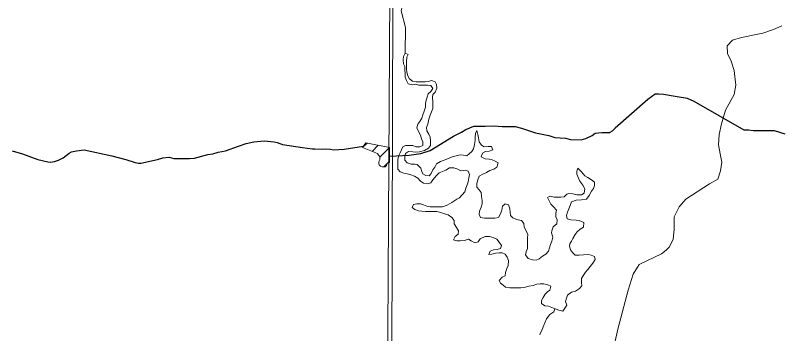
# Model space of a CAD drawing. Extents: x 553962 to 842807, y 8883888 to 9032388.
# Drawn here: x 606379 to 608778, y 8905786 to 8906788 of the extents above; entities that cross this region are included whole.
import ezdxf

# ---------------------------------------------------------------- set-up
doc = ezdxf.new("R2010")
doc.units = 0
doc.header["$LTSCALE"] = 200
doc.layers.add('6', color=7, linetype='Continuous', lineweight=13)

msp = doc.modelspace()

# ---------------------------------------------------------------- linework, layer by layer
at = {"layer": '6'}
for p, q in [((607470.5, 8906371.9), (607484.8, 8906386.1)), ((607500.6, 8906359.5), (607520.1, 8906379.1)), ((607525.2, 8906341.7), (607555.3, 8906371.8)), ((607537.1, 8906311.2), (607554.8, 8906328.9))]:
    msp.add_line(p, q, dxfattribs=at)
for points in [[(607657.7, 8924743.3), (607574.2, 8909874.9), (607492.3, 8896026.7)], [(607558.5, 8906964.3), (607581, 8906941.1), (607589, 8906933.9), (607597.1, 8906927.8), (607600.1, 8906915.5), (607600, 8906905.3), (607600, 8906893.1), (607599.9, 8906882.9), (607595.7, 8906872), (607592.1, 8906863.3), (607590.5, 8906848.3), (607588.9, 8906841.3), (607590.3, 8906830.4), (607595, 8906814.9), (607592.1, 8906802.2), (607605.5, 8906749.4), (607604.9, 8906669.2)], [(608788.1, 8906755), (608761.9, 8906743.3), (608728.3, 8906731.6), (608661.2, 8906718.5), (608633.4, 8906709.7), (608615.9, 8906692.2), (608617.3, 8906667.3), (608629, 8906643.9), (608637.8, 8906614.7), (608643.6, 8906567.9), (608637.8, 8906538.7), (608611.5, 8906489), (608598.4, 8906446.7), (608591.1, 8906413.1), (608589.6, 8906380.9), (608594, 8906351.7), (608599.8, 8906325.4), (608595.5, 8906299.1), (608586.7, 8906272.8), (608560.4, 8906258.2), (608486, 8906209.9), (608465.5, 8906185.1)], [(607770.2, 8906303.4), (607757, 8906307.6), (607743.8, 8906307.6), (607732.6, 8906300.6), (607721.6, 8906296.6), (607711.8, 8906292.6), (607702.5, 8906283.9), (607691, 8906270.6), (607685.2, 8906261.3), (607675.3, 8906258.2), (607662.1, 8906259.3), (607653, 8906266.4), (607643.9, 8906275.7), (607633.7, 8906281.8), (607622.6, 8906286), (607610.4, 8906289.1), (607600.2, 8906291.2), (607589.1, 8906295.4), (607581, 8906303.6), (607581.1, 8906313.8), (607581.1, 8906325), (607581.2, 8906335.2), (607584.3, 8906346.3), (607588.5, 8906355.5), (607592.6, 8906364.6), (607596.7, 8906373.8), (607605.9, 8906377.8), (607617.1, 8906378.7), (607628.3, 8906378.7), (607638.4, 8906374.5), (607650.6, 8906374.4), (607659.8, 8906378.5), (607659.9, 8906389.7), (607655.9, 8906398.9), (607652.9, 8906411.1), (607645.9, 8906422.4), (607640.9, 8906433.6), (607644, 8906445.8), (607650.2, 8906453.9), (607657.4, 8906464.1), (607660.5, 8906475.2), (607664.6, 8906486.4), (607668.8, 8906498.6), (607668.9, 8906510.8), (607670, 8906521), (607674.1, 8906530.2), (607677.2, 8906540.3), (607685.4, 8906548.4), (607691.6, 8906557.6), (607685.5, 8906566.8), (607674.3, 8906567.9), (607660.1, 8906568), (607647.9, 8906568), (607637.8, 8906571.2), (607627.6, 8906569.2), (607614.4, 8906572.3), (607608.3, 8906582.6), (607604.3, 8906592.8), (607604.4, 8906605), (607603.5, 8906616.2), (607603.6, 8906626.4), (607599.5, 8906635.6), (607598.6, 8906647.8), (607599.7, 8906658), (607604.9, 8906669.2), (607614, 8906665), (607609.8, 8906655.9), (607608.7, 8906642.7), (607608.7, 8906630.4), (607608.6, 8906619.2), (607609.5, 8906609), (607612.5, 8906597.8), (607618.5, 8906587.6), (607627.6, 8906580.4), (607638.8, 8906578.3), (607654.1, 8906578.2), (607667.3, 8906578.1), (607677.5, 8906579.1), (607687.7, 8906583.1), (607698.8, 8906578.9), (607702.8, 8906569.7), (607703.8, 8906558.5), (607698.6, 8906546.3), (607691.5, 8906539.2), (607690.4, 8906529.1), (607691.3, 8906515.8), (607691.2, 8906505.6), (607691.1, 8906494.4), (607687, 8906484.2), (607682.9, 8906474.1), (607678.7, 8906460.9), (607675.5, 8906445.6), (607671.4, 8906435.4), (607672.3, 8906424.2), (607679.4, 8906414), (607683.4, 8906404.8), (607684.3, 8906392.6), (607684.2, 8906378.3), (607678.1, 8906370.2), (607664.8, 8906362.1), (607649.5, 8906358.2)], [(607770.2, 8906303.4), (607757, 8906307.6), (607743.8, 8906307.6), (607732.6, 8906300.6), (607721.6, 8906296.6), (607711.8, 8906292.6), (607702.5, 8906283.9), (607691, 8906270.6), (607685.2, 8906261.3), (607675.3, 8906258.2), (607662.1, 8906259.3), (607653, 8906266.4), (607643.9, 8906275.7), (607633.7, 8906281.8), (607622.6, 8906286), (607610.4, 8906289.1), (607600.2, 8906291.2), (607589.1, 8906295.4), (607581, 8906303.6), (607581.1, 8906313.8), (607581.1, 8906325), (607581.2, 8906335.2), (607584.3, 8906346.3), (607588.5, 8906355.5), (607592.6, 8906364.6), (607596.7, 8906373.8), (607605.9, 8906377.8), (607617.1, 8906378.7), (607628.3, 8906378.7), (607638.4, 8906374.5), (607650.6, 8906374.4), (607659.8, 8906378.5), (607659.9, 8906389.7), (607655.9, 8906398.9), (607652.9, 8906411.1), (607645.9, 8906422.4), (607640.9, 8906433.6), (607644, 8906445.8), (607650.2, 8906453.9), (607657.4, 8906464.1), (607660.5, 8906475.2), (607664.6, 8906486.4), (607668.8, 8906498.6), (607668.9, 8906510.8), (607670, 8906521), (607674.1, 8906530.2), (607677.2, 8906540.3), (607685.4, 8906548.4), (607691.6, 8906557.6), (607685.5, 8906566.8), (607674.3, 8906567.9), (607660.1, 8906568), (607647.9, 8906568), (607637.8, 8906571.2), (607627.6, 8906569.2), (607614.4, 8906572.3), (607608.3, 8906582.6), (607604.3, 8906592.8), (607604.4, 8906605), (607603.5, 8906616.2), (607603.6, 8906626.4), (607599.5, 8906635.6), (607598.6, 8906647.8), (607599.7, 8906658), (607604.9, 8906669.2), (607614, 8906665), (607609.8, 8906655.9), (607608.7, 8906642.7), (607608.7, 8906630.4), (607608.6, 8906619.2), (607609.5, 8906609), (607612.5, 8906597.8), (607618.5, 8906587.6), (607627.6, 8906580.4), (607638.8, 8906578.3), (607654.1, 8906578.2), (607667.3, 8906578.1), (607677.5, 8906579.1), (607687.7, 8906583.1), (607698.8, 8906578.9), (607702.8, 8906569.7), (607703.8, 8906558.5), (607698.6, 8906546.3), (607691.5, 8906539.2), (607690.4, 8906529.1), (607691.3, 8906515.8), (607691.2, 8906505.6), (607691.1, 8906494.4), (607687, 8906484.2), (607682.9, 8906474.1), (607678.7, 8906460.9), (607675.5, 8906445.6), (607671.4, 8906435.4), (607672.3, 8906424.2), (607679.4, 8906414), (607683.4, 8906404.8), (607684.3, 8906392.6), (607684.2, 8906378.3), (607678.1, 8906370.2), (607664.8, 8906362.1), (607649.5, 8906358.2)], [(607649.5, 8906358.2), (607638.3, 8906357.2), (607628.2, 8906358.3), (607614.9, 8906359.4), (607605.7, 8906353.3), (607603.6, 8906342.2), (607603.6, 8906332), (607610.6, 8906323.8), (607623.8, 8906319.6), (607636, 8906319.5), (607641.8, 8906318.7), (607653.8, 8906306.8), (607656.7, 8906296.3), (607659.7, 8906288.9), (607669.3, 8906283.7), (607679.5, 8906282.6), (607685.7, 8906290.7), (607691.8, 8906301.8), (607698, 8906310), (607703.2, 8906320.1), (607715.4, 8906328.2), (607723.7, 8906330.6), (607735.6, 8906335.1), (607752, 8906342.6), (607777.6, 8906349.2), (607787.8, 8906348.1), (607798, 8906346), (607806.1, 8906352.1), (607814.3, 8906359.1), (607819.5, 8906368.3), (607822.6, 8906381.5), (607824.7, 8906393.7), (607824.8, 8906404.9), (607825.9, 8906416.1), (607830, 8906425.3), (607833, 8906413), (607835, 8906402.8), (607836.9, 8906389.6), (607844, 8906379.3), (607853.1, 8906374.2), (607865.3, 8906375.1), (607875.5, 8906375.1), (607879.5, 8906364.8), (607868.2, 8906360.8), (607857, 8906359.9), (607847.8, 8906353.8), (607843.7, 8906342.7), (607855.9, 8906336.5), (607868.1, 8906335.4), (607878.2, 8906333.3), (607887.3, 8906329.1), (607896.5, 8906324), (607892.3, 8906309.7), (607883.1, 8906303.7), (607870.9, 8906299.7), (607859.6, 8906293.7), (607848.4, 8906287.6), (607837.2, 8906281.6), (607833, 8906270.4), (607829.9, 8906259.2), (607829.8, 8906247), (607836.9, 8906238.8), (607842.9, 8906230.6), (607844.9, 8906218.3), (607846.8, 8906205.1), (607846.8, 8906194.9), (607843.6, 8906184.7), (607838.5, 8906171.5), (607837.4, 8906161.3), (607841.4, 8906152.2), (607853.6, 8906150), (607865.8, 8906150), (607875.9, 8906149.9), (607886.1, 8906149.8), (607898.3, 8906151.8), (607904.5, 8906162.9), (607908.7, 8906175.2), (607910.8, 8906187.4), (607919, 8906194.4), (607929.1, 8906191.3), (607933.1, 8906179.1), (607934.1, 8906168.9), (607936, 8906157.7), (607943.1, 8906150.5), (607954.2, 8906145.3), (607970.5, 8906142.2), (607977.6, 8906132.9), (607978.5, 8906122.8), (607982.5, 8906112.5), (607989.5, 8906099.2), (607989.4, 8906087), (607989.4, 8906076.8), (607989.3, 8906066.7), (607989.2, 8906054.4), (607985.1, 8906044.3), (607983, 8906034.1), (607991, 8906022.8), (608004.2, 8906018.7), (608016.4, 8906017.6), (608025.6, 8906021.6), (608035.8, 8906029.7)], [(607649.5, 8906358.2), (607638.3, 8906357.2), (607628.2, 8906358.3), (607614.9, 8906359.4), (607605.7, 8906353.3), (607603.6, 8906342.2), (607603.6, 8906332), (607610.6, 8906323.8), (607623.8, 8906319.6), (607636, 8906319.5), (607641.8, 8906318.7), (607653.8, 8906306.8), (607656.7, 8906296.3), (607659.7, 8906288.9), (607669.3, 8906283.7), (607679.5, 8906282.6), (607685.7, 8906290.7), (607691.8, 8906301.8), (607698, 8906310), (607703.2, 8906320.1), (607715.4, 8906328.2), (607723.7, 8906330.6), (607735.6, 8906335.1), (607752, 8906342.6), (607777.6, 8906349.2), (607787.8, 8906348.1), (607798, 8906346), (607806.1, 8906352.1), (607814.3, 8906359.1), (607819.5, 8906368.3), (607822.6, 8906381.5), (607824.7, 8906393.7), (607824.8, 8906404.9), (607825.9, 8906416.1), (607830, 8906425.3), (607833, 8906413), (607835, 8906402.8), (607836.9, 8906389.6), (607844, 8906379.3), (607853.1, 8906374.2), (607865.3, 8906375.1), (607875.5, 8906375.1), (607879.5, 8906364.8), (607868.2, 8906360.8), (607857, 8906359.9), (607847.8, 8906353.8), (607843.7, 8906342.7), (607855.9, 8906336.5), (607868.1, 8906335.4), (607878.2, 8906333.3), (607887.3, 8906329.1), (607896.5, 8906324), (607892.3, 8906309.7), (607883.1, 8906303.7), (607870.9, 8906299.7), (607859.6, 8906293.7), (607848.4, 8906287.6), (607837.2, 8906281.6), (607833, 8906270.4), (607829.9, 8906259.2), (607829.8, 8906247), (607836.9, 8906238.8), (607842.9, 8906230.6), (607844.9, 8906218.3), (607846.8, 8906205.1), (607846.8, 8906194.9), (607843.6, 8906184.7), (607838.5, 8906171.5), (607837.4, 8906161.3), (607841.4, 8906152.2), (607853.6, 8906150), (607865.8, 8906150), (607875.9, 8906149.9), (607886.1, 8906149.8), (607898.3, 8906151.8), (607904.5, 8906162.9), (607908.7, 8906175.2), (607910.8, 8906187.4), (607919, 8906194.4), (607929.1, 8906191.3), (607933.1, 8906179.1), (607934.1, 8906168.9), (607936, 8906157.7), (607943.1, 8906150.5), (607954.2, 8906145.3), (607970.5, 8906142.2), (607977.6, 8906132.9), (607978.5, 8906122.8), (607982.5, 8906112.5), (607989.5, 8906099.2), (607989.4, 8906087), (607989.4, 8906076.8), (607989.3, 8906066.7), (607989.2, 8906054.4), (607985.1, 8906044.3), (607983, 8906034.1), (607991, 8906022.8), (608004.2, 8906018.7), (608016.4, 8906017.6), (608025.6, 8906021.6), (608035.8, 8906029.7)], [(608099.8, 8905857.1), (608087.6, 8905860.2), (608070.3, 8905866.4), (608055.1, 8905872.7), (608043.9, 8905873.8), (608032.8, 8905880.9), (608032.8, 8905891.1), (608038, 8905900.3), (608044.2, 8905910.4), (608051.3, 8905917.5), (608059.5, 8905923.6), (608062.7, 8905935.8), (608052.5, 8905939.9), (608040.3, 8905943.1), (608029.1, 8905943.1), (608017.9, 8905942.2), (608006.7, 8905938.2), (607993.5, 8905936.2), (607982.3, 8905932.2), (607968, 8905930.3), (607956.8, 8905930.3), (607945.6, 8905930.4), (607933.4, 8905930.5), (607920.2, 8905932.6), (607912.1, 8905938.8), (607904, 8905944.9), (607900, 8905954.1), (607909.2, 8905964.3), (607918.4, 8905968.3), (607919.5, 8905978.5), (607923.7, 8905991.7), (607927.8, 8906000.8), (607928.9, 8906016.1), (607924.9, 8906027.3), (607918.9, 8906036.5), (607909.8, 8906040.7), (607899.6, 8906040.7), (607888.4, 8906039.8), (607877.2, 8906036.8), (607867, 8906035.8), (607871.2, 8906046), (607882.4, 8906050), (607893.6, 8906051), (607903.8, 8906053.9), (607906.9, 8906064.1), (607899.8, 8906074.3), (607892.8, 8906083.6), (607880.6, 8906088.7), (607869.4, 8906091.9), (607856.2, 8906091.9), (607839.9, 8906084.9), (607833.7, 8906074.8), (607823.5, 8906071.8), (607812.4, 8906078), (607803.3, 8906084.1), (607791, 8906079.1), (607777.8, 8906078.2), (607766.6, 8906078.3), (607756.5, 8906081.4), (607761.6, 8906091.5), (607770.8, 8906099.6), (607771.9, 8906109.8), (607765.9, 8906120), (607758.8, 8906132.3), (607758.9, 8906142.5), (607750.8, 8906151.7), (607739.7, 8906159.9), (607728.5, 8906163.1), (607716.3, 8906167.2), (607704.2, 8906170.3), (607694, 8906170.4), (607680.8, 8906170.5), (607668.6, 8906170.6), (607656.4, 8906171.7), (607646.2, 8906172.8), (607635, 8906176.9), (607627, 8906183.1), (607631.1, 8906192.2), (607641.3, 8906195.2), (607652.5, 8906195.1), (607662.6, 8906192), (607672.8, 8906187.9), (607682.9, 8906185.8), (607695.1, 8906185.7), (607708.3, 8906185.6), (607721.6, 8906185.5), (607736.9, 8906190.5), (607751.2, 8906198.6), (607766.5, 8906209.7), (607775.7, 8906213.7), (607783.9, 8906222.8), (607792.1, 8906232.9), (607795.2, 8906244.1), (607799.3, 8906254.3), (607802.5, 8906264.5), (607804.6, 8906276.7), (607806.7, 8906286.8), (607802.7, 8906297.1), (607793.6, 8906301.2), (607779.3, 8906298.2), (607770.2, 8906303.4)], [(608099.8, 8905857.1), (608087.6, 8905860.2), (608070.3, 8905866.4), (608055.1, 8905872.7), (608043.9, 8905873.8), (608032.8, 8905880.9), (608032.8, 8905891.1), (608038, 8905900.3), (608044.2, 8905910.4), (608051.3, 8905917.5), (608059.5, 8905923.6), (608062.7, 8905935.8), (608052.5, 8905939.9), (608040.3, 8905943.1), (608029.1, 8905943.1), (608017.9, 8905942.2), (608006.7, 8905938.2), (607993.5, 8905936.2), (607982.3, 8905932.2), (607968, 8905930.3), (607956.8, 8905930.3), (607945.6, 8905930.4), (607933.4, 8905930.5), (607920.2, 8905932.6), (607912.1, 8905938.8), (607904, 8905944.9), (607900, 8905954.1), (607909.2, 8905964.3), (607918.4, 8905968.3), (607919.5, 8905978.5), (607923.7, 8905991.7), (607927.8, 8906000.8), (607928.9, 8906016.1), (607924.9, 8906027.3), (607918.9, 8906036.5), (607909.8, 8906040.7), (607899.6, 8906040.7), (607888.4, 8906039.8), (607877.2, 8906036.8), (607867, 8906035.8), (607871.2, 8906046), (607882.4, 8906050), (607893.6, 8906051), (607903.8, 8906053.9), (607906.9, 8906064.1), (607899.8, 8906074.3), (607892.8, 8906083.6), (607880.6, 8906088.7), (607869.4, 8906091.9), (607856.2, 8906091.9), (607839.9, 8906084.9), (607833.7, 8906074.8), (607823.5, 8906071.8), (607812.4, 8906078), (607803.3, 8906084.1), (607791, 8906079.1), (607777.8, 8906078.2), (607766.6, 8906078.3), (607756.5, 8906081.4), (607761.6, 8906091.5), (607770.8, 8906099.6), (607771.9, 8906109.8), (607765.9, 8906120), (607758.8, 8906132.3), (607758.9, 8906142.5), (607750.8, 8906151.7), (607739.7, 8906159.9), (607728.5, 8906163.1), (607716.3, 8906167.2), (607704.2, 8906170.3), (607694, 8906170.4), (607680.8, 8906170.5), (607668.6, 8906170.6), (607656.4, 8906171.7), (607646.2, 8906172.8), (607635, 8906176.9), (607627, 8906183.1), (607631.1, 8906192.2), (607641.3, 8906195.2), (607652.5, 8906195.1), (607662.6, 8906192), (607672.8, 8906187.9), (607682.9, 8906185.8), (607695.1, 8906185.7), (607708.3, 8906185.6), (607721.6, 8906185.5), (607736.9, 8906190.5), (607751.2, 8906198.6), (607766.5, 8906209.7), (607775.7, 8906213.7), (607783.9, 8906222.8), (607792.1, 8906232.9), (607795.2, 8906244.1), (607799.3, 8906254.3), (607802.5, 8906264.5), (607804.6, 8906276.7), (607806.7, 8906286.8), (607802.7, 8906297.1), (607793.6, 8906301.2), (607779.3, 8906298.2), (607770.2, 8906303.4)], [(608035.8, 8906029.7), (608046.1, 8906036.7), (608055.3, 8906045.8), (608058.4, 8906056), (608061.5, 8906067.2), (608065.7, 8906077.4), (608069, 8906089.8), (608064.8, 8906103.9), (608065, 8906109.8), (608070, 8906122.2), (608080.9, 8906131.7), (608082.4, 8906144.5), (608078.4, 8906153.7), (608077.5, 8906163.9), (608079.6, 8906175.1), (608070.5, 8906185.3), (608062.4, 8906193.5), (608057.4, 8906203.7), (608051.3, 8906215), (608059, 8906219.4), (608072.7, 8906215.9), (608082.9, 8906215.8), (608094.1, 8906215.7), (608104.3, 8906216.7), (608112.8, 8906225.4), (608118.6, 8906226.8), (608131.8, 8906226.7), (608144, 8906223.6), (608158.2, 8906223.5), (608167.4, 8906228.5), (608169.5, 8906241.7), (608162.5, 8906254), (608153.4, 8906266.3), (608149.4, 8906275.5), (608144.4, 8906287.7), (608143.5, 8906297.9), (608147.6, 8906307.1), (608158.7, 8906295.8), (608168.8, 8906282.5), (608178.9, 8906277.3), (608190.1, 8906270.1), (608199.2, 8906262.9), (608199.1, 8906252.8), (608196, 8906242.6), (608189.8, 8906234.5), (608182.6, 8906221.3), (608174.4, 8906209.1), (608158.6, 8906207.8), (608141.9, 8906206.6), (608127.6, 8906200.6), (608122.9, 8906189.9), (608119.3, 8906178.9), (608114.1, 8906168.7), (608111, 8906158.6), (608114, 8906147.3), (608125.1, 8906144.2), (608141.4, 8906143.1), (608151.6, 8906142), (608165.8, 8906135.8), (608164.6, 8906121.6), (608154.4, 8906115.5), (608145.2, 8906106.4), (608139.1, 8906098.3), (608131.8, 8906086.1), (608127.7, 8906077), (608121.6, 8906068.8), (608120.7, 8906061.9), (608124.5, 8906050.5), (608130.5, 8906041.3), (608138.6, 8906033.1), (608150.8, 8906033), (608165.1, 8906033.9), (608179.3, 8906034.9), (608189.5, 8906033.8), (608199.6, 8906029.6), (608201.6, 8906019.4), (608194.4, 8906008.3), (608186.2, 8905998.1), (608178, 8905988), (608170.8, 8905979.9), (608164.6, 8905970.8), (608158.4, 8905959.6), (608158.4, 8905947.4), (608159.3, 8905937.2), (608152.1, 8905928.1), (608139.9, 8905920), (608127.6, 8905917), (608114.3, 8905907.9), (608111.2, 8905897.8), (608108.1, 8905887.6), (608112.1, 8905876.4), (608099.8, 8905857.1)], [(608035.8, 8906029.7), (608046.1, 8906036.7), (608055.3, 8906045.8), (608058.4, 8906056), (608061.5, 8906067.2), (608065.7, 8906077.4), (608069, 8906089.8), (608064.8, 8906103.9), (608065, 8906109.8), (608070, 8906122.2), (608080.9, 8906131.7), (608082.4, 8906144.5), (608078.4, 8906153.7), (608077.5, 8906163.9), (608079.6, 8906175.1), (608070.5, 8906185.3), (608062.4, 8906193.5), (608057.4, 8906203.7), (608051.3, 8906215), (608059, 8906219.4), (608072.7, 8906215.9), (608082.9, 8906215.8), (608094.1, 8906215.7), (608104.3, 8906216.7), (608112.8, 8906225.4), (608118.6, 8906226.8), (608131.8, 8906226.7), (608144, 8906223.6), (608158.2, 8906223.5), (608167.4, 8906228.5), (608169.5, 8906241.7), (608162.5, 8906254), (608153.4, 8906266.3), (608149.4, 8906275.5), (608144.4, 8906287.7), (608143.5, 8906297.9), (608147.6, 8906307.1), (608158.7, 8906295.8), (608168.8, 8906282.5), (608178.9, 8906277.3), (608190.1, 8906270.1), (608199.2, 8906262.9), (608199.1, 8906252.8), (608196, 8906242.6), (608189.8, 8906234.5), (608182.6, 8906221.3), (608174.4, 8906209.1), (608158.6, 8906207.8), (608141.9, 8906206.6), (608127.6, 8906200.6), (608122.9, 8906189.9), (608119.3, 8906178.9), (608114.1, 8906168.7), (608111, 8906158.6), (608114, 8906147.3), (608125.1, 8906144.2), (608141.4, 8906143.1), (608151.6, 8906142), (608165.8, 8906135.8), (608164.6, 8906121.6), (608154.4, 8906115.5), (608145.2, 8906106.4), (608139.1, 8906098.3), (608131.8, 8906086.1), (608127.7, 8906077), (608121.6, 8906068.8), (608120.7, 8906061.9), (608124.5, 8906050.5), (608130.5, 8906041.3), (608138.6, 8906033.1), (608150.8, 8906033), (608165.1, 8906033.9), (608179.3, 8906034.9), (608189.5, 8906033.8), (608199.6, 8906029.6), (608201.6, 8906019.4), (608194.4, 8906008.3), (608186.2, 8905998.1), (608178, 8905988), (608170.8, 8905979.9), (608164.6, 8905970.8), (608158.4, 8905959.6), (608158.4, 8905947.4), (608159.3, 8905937.2), (608152.1, 8905928.1), (608139.9, 8905920), (608127.6, 8905917), (608114.3, 8905907.9), (608111.2, 8905897.8), (608108.1, 8905887.6), (608112.1, 8905876.4), (608099.8, 8905857.1)], [(608465.5, 8906185.1), (608449.5, 8906154.4), (608449.5, 8906114.9), (608446.7, 8906082.7), (608434.1, 8906058.8), (608424.7, 8906049.2), (608410.2, 8906037.3), (608363.4, 8906015.6), (608340, 8906003.9), (608321, 8905973.2), (608305, 8905923.5), (608273, 8905800.4), (608256.6, 8905729.8)], [(608074.9, 8905864.8), (608071.3, 8905854.9), (608059.1, 8905846.8), (608048.8, 8905832.6), (608043.6, 8905820.4), (608038.4, 8905808.2), (608034.3, 8905796), (608029.1, 8905786.9), (608027.2, 8905782.8)]]:
    msp.add_lwpolyline(points, dxfattribs=at)
for points in [[(618535.2, 8909853.3), (607574.3, 8909890.7), (607543.3, 8898835.3), (618504.2, 8898795.8)], [(607555.3, 8906372), (607554.8, 8906324.5), (607552.2, 8906323.9), (607548.1, 8906321.9), (607546.1, 8906315.8), (607542, 8906311.2), (607537.9, 8906311.2), (607532.3, 8906311.2), (607526.7, 8906313.2), (607523.2, 8906317.8), (607522.1, 8906321.9), (607522.1, 8906326), (607523.2, 8906330.1), (607525.2, 8906334.7), (607525.2, 8906339.3), (607525.2, 8906343.9), (607521.1, 8906348), (607517.6, 8906352.6), (607470.2, 8906372), (607481.4, 8906386.8)]]:
    msp.add_lwpolyline(points, close=True, dxfattribs=at)
at = {"layer": '6', "lineweight": 25}
for points in [[(608798.3, 8906413.8), (608764.7, 8906424), (608740.3, 8906424.1), (608716.9, 8906424.1), (608699.5, 8906424.2), (608683.2, 8906426.2), (608670, 8906426.2), (608512.4, 8906516.2), (608492.1, 8906526.4), (608459.5, 8906531.6), (608416.7, 8906538.8), (608400.4, 8906539.8), (608390.2, 8906539.8), (608366.7, 8906522.6)], [(608366.7, 8906522.6), (608264.5, 8906433.1), (608254.8, 8906423.5), (608247.6, 8906419.1)], [(607555, 8906344.9), (607617.1, 8906347.4), (607653.9, 8906352.7), (607683.5, 8906362.8), (607756, 8906407.5), (607781.5, 8906420.7), (607794.8, 8906428.9), (607820.3, 8906439), (607856, 8906438.9), (607884.5, 8906439.9), (607908.9, 8906437.8), (607949.7, 8906437.8), (607970.1, 8906432.6), (608013.8, 8906418.3), (608055.6, 8906410.1), (608074.9, 8906403.9), (608108.5, 8906401.8), (608123.8, 8906396.7), (608157.4, 8906395.6), (608172.7, 8906400.7), (608192.1, 8906409.8), (608201.3, 8906416.9), (608222.7, 8906418.9), (608247.6, 8906419.1)], [(606926.7, 8906337.2), (606942.6, 8906338.2), (606984.1, 8906349.6), (606999.9, 8906351.8), (607016.6, 8906357), (607040.2, 8906361.3), (607080.6, 8906376.3), (607105, 8906384.1), (607128.9, 8906389.8), (607161.5, 8906393.1), (607193.2, 8906389.5), (607202.2, 8906387.3), (607219.6, 8906381.2), (607281.4, 8906371.6), (607313.3, 8906367.9), (607320.5, 8906367.7)], [(606369.4, 8906361.3), (606402.2, 8906351.7), (606450.3, 8906333.8), (606482, 8906326.6), (606490.3, 8906326.1), (606502.2, 8906327.6), (606515, 8906331.7), (606529.4, 8906339.7), (606548.3, 8906354.1), (606555.6, 8906358.2), (606571.5, 8906362), (606595.4, 8906364.2), (606682.6, 8906346.2), (606726.6, 8906334.5), (606756.4, 8906324.7), (606766.4, 8906322.8), (606774.2, 8906323.2), (606825.8, 8906333.9), (606843.4, 8906339.7), (606863.3, 8906342.1), (606877.6, 8906337.9), (606926.7, 8906337.2)], [(607320.5, 8906367.7), (607344.1, 8906366.8), (607354.6, 8906367.4), (607369.8, 8906366.4), (607378.9, 8906364.6), (607413.3, 8906366.4), (607473.3, 8906376)]]:
    msp.add_lwpolyline(points, dxfattribs=at)

doc.saveas('drawing.dxf')
